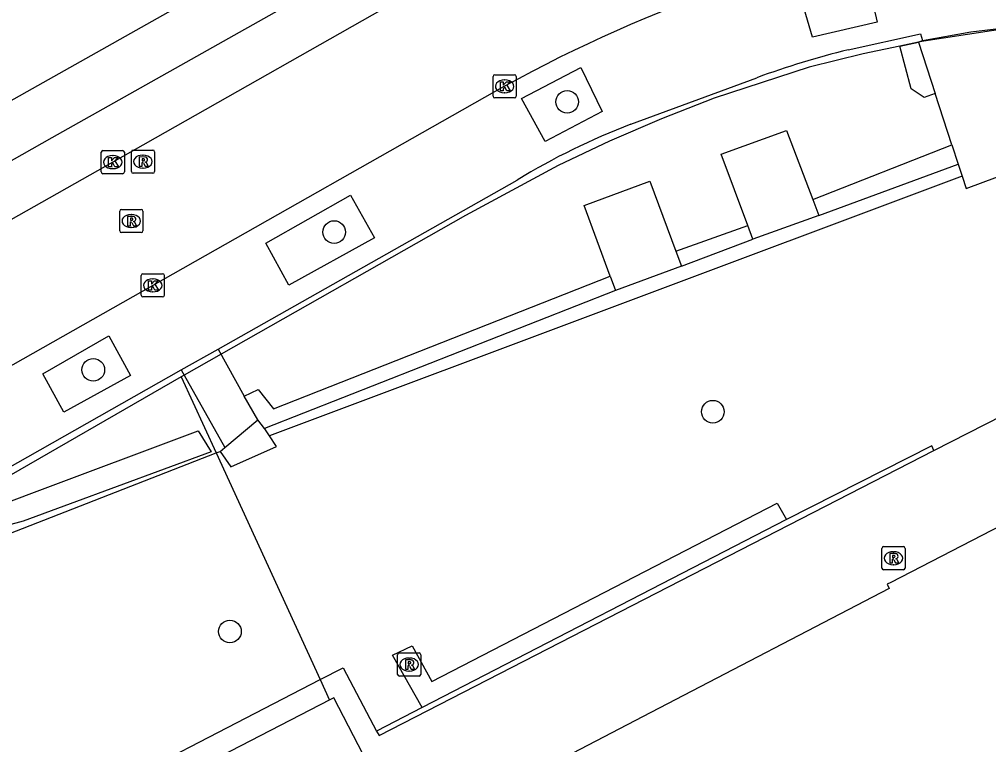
# Model space of a CAD drawing. Extents: x 160037 to 160839, y 385326 to 386441.
# Drawn here: x 160394.42 to 160436.25, y 386036.41 to 386067.72 of the extents above; entities that cross this region are included whole.
import ezdxf

# ---------------------------------------------------------------- set-up
doc = ezdxf.new("R2010")
doc.units = 0
for name, color, linetype in [('IMGEO_Boom', 7, 'Continuous'), ('IMGEO_Haag', 7, 'Continuous'), ('IMGEO_Hek', 7, 'Continuous'), ('IMGEO_Kolk', 7, 'Continuous'), ('IMGEO_Muur', 7, 'Continuous'), ('IMGEO_Pand', 7, 'Continuous'), ('IMGEO_Rijbaan_lokaal_open', 7, 'Continuous'), ('IMGEO_Rioolput', 7, 'Continuous'), ('IMGEO_Voetpad_gesloten', 7, 'Continuous'), ('IMGEO_Voetpad_open', 7, 'Continuous')]:
    doc.layers.add(name, color=color, linetype=linetype)

msp = doc.modelspace()

# ---------------------------------------------------------------- linework, layer by layer
at = {"layer": 'IMGEO_Boom'}
for centre in [(160418.06, 386064.164), (160408.003, 386058.54), (160397.608, 386052.588), (160424.35, 386050.783), (160403.505, 386041.289)]:
    msp.add_circle(centre, 0.489, dxfattribs=at)
at = {"layer": 'IMGEO_Haag'}
for points in [[(160433.949, 386064.522), (160433.474, 386064.35), (160432.91, 386064.719), (160432.415, 386066.57), (160433.226, 386066.743)], [(160428.66, 386059.944), (160434.67, 386062.307)], [(160428.921, 386059.257), (160434.945, 386061.465)], [(160422.748, 386057.72), (160425.855, 386058.83)], [(160422.992, 386057.063), (160426.076, 386058.237)], [(160404.122, 386051.46), (160404.728, 386051.737), (160405.391, 386050.913), (160419.922, 386056.638)], [(160420.152, 386056.014), (160404.993, 386050.06)], [(160392.649, 386045.543), (160387.824, 386043.274), (160387.621, 386043.599), (160388.74, 386044.465), (160392.347, 386046.283), (160394.958, 386047.267), (160402.134, 386049.961), (160402.701, 386049.05), (160394.581, 386046.056), (160392.649, 386045.543)]]:
    msp.add_lwpolyline(points, dxfattribs=at)
at = {"layer": 'IMGEO_Hek'}
for points in [[(160438.461, 386067.444), (160437.421, 386067.39), (160433.275, 386066.753), (160433.226, 386066.743), (160432.415, 386066.57), (160430.839, 386066.234), (160428.502, 386065.654), (160424.401, 386064.329), (160422.134, 386063.426), (160419.882, 386062.472), (160417.678, 386061.415), (160413.67, 386059.251), (160403.121, 386053.262), (160401.535, 386052.361)], [(160401.535, 386052.361), (160401.401, 386052.286), (160393.193, 386047.572), (160388.813, 386045.056), (160387.724, 386043.771), (160385.731, 386042.581), (160383.749, 386041.433), (160377.491, 386037.764), (160380.288, 386034.138), (160388.002, 386023.963)], [(160401.401, 386052.286), (160402.908, 386049.002), (160407.401, 386039.212), (160407.807, 386038.326)]]:
    msp.add_lwpolyline(points, dxfattribs=at)
at = {"layer": 'IMGEO_Kolk'}
for p, q in [((160414.862, 386064.407), (160414.862, 386065.259)), ((160414.937, 386065.333), (160415.789, 386065.333)), ((160415.863, 386065.259), (160415.863, 386064.407)), ((160415.35, 386065.113), (160415.375, 386065.113)), ((160415.789, 386064.333), (160414.937, 386064.333)), ((160415.373, 386064.553), (160415.348, 386064.553)), ((160397.946, 386061.134), (160397.946, 386061.986)), ((160398.021, 386062.06), (160398.873, 386062.06)), ((160398.434, 386061.84), (160398.459, 386061.84)), ((160398.947, 386061.986), (160398.947, 386061.134)), ((160398.873, 386061.06), (160398.021, 386061.06)), ((160398.457, 386061.28), (160398.432, 386061.28)), ((160399.672, 386055.812), (160399.672, 386056.664)), ((160399.747, 386056.738), (160400.599, 386056.738)), ((160400.16, 386056.518), (160400.185, 386056.518)), ((160400.673, 386056.664), (160400.673, 386055.812)), ((160400.183, 386055.958), (160400.158, 386055.958)), ((160400.599, 386055.738), (160399.747, 386055.738))]:
    msp.add_line(p, q, dxfattribs=at)
for points in [[(160414.862, 386064.407), (160414.862, 386065.259)], [(160414.937, 386065.333), (160415.789, 386065.333)], [(160415.863, 386065.259), (160415.863, 386064.407)], [(160415.183, 386065.033), (160415.306, 386065.033), (160415.306, 386064.882), (160415.436, 386065.033), (160415.6, 386065.033), (160415.454, 386064.882), (160415.607, 386064.633), (160415.455, 386064.633), (160415.37, 386064.797), (160415.306, 386064.73), (160415.306, 386064.633), (160415.183, 386064.633), (160415.183, 386065.033)], [(160415.789, 386064.333), (160414.937, 386064.333)], [(160397.946, 386061.134), (160397.946, 386061.986)], [(160398.021, 386062.06), (160398.873, 386062.06)], [(160398.947, 386061.986), (160398.947, 386061.134)], [(160398.267, 386061.76), (160398.39, 386061.76), (160398.39, 386061.609), (160398.52, 386061.76), (160398.684, 386061.76), (160398.538, 386061.609), (160398.691, 386061.36), (160398.539, 386061.36), (160398.454, 386061.524), (160398.39, 386061.457), (160398.39, 386061.36), (160398.267, 386061.36), (160398.267, 386061.76)], [(160398.873, 386061.06), (160398.021, 386061.06)], [(160399.672, 386055.812), (160399.672, 386056.664)], [(160399.747, 386056.738), (160400.599, 386056.738)], [(160399.993, 386056.438), (160400.116, 386056.438), (160400.116, 386056.287), (160400.246, 386056.438), (160400.41, 386056.438), (160400.264, 386056.287), (160400.417, 386056.038), (160400.265, 386056.038), (160400.18, 386056.202), (160400.116, 386056.135), (160400.116, 386056.038), (160399.993, 386056.038), (160399.993, 386056.438)], [(160400.673, 386056.664), (160400.673, 386055.812)], [(160400.599, 386055.738), (160399.747, 386055.738)]]:
    msp.add_lwpolyline(points, dxfattribs=at)
for centre, start, end in [((160414.939, 386065.257), 91.552, 178.448), ((160414.939, 386065.257), 91.552, 178.448), ((160415.787, 386065.257), 1.552, 88.448), ((160415.787, 386065.257), 1.552, 88.448), ((160414.939, 386064.409), 181.552, 268.448), ((160414.939, 386064.409), 181.552, 268.448), ((160415.787, 386064.409), 271.552, 358.448), ((160415.787, 386064.409), 271.552, 358.448), ((160398.023, 386061.984), 91.552, 178.448), ((160398.023, 386061.984), 91.552, 178.448), ((160398.871, 386061.984), 1.552, 88.448), ((160398.871, 386061.984), 1.552, 88.448), ((160398.023, 386061.136), 181.552, 268.448), ((160398.023, 386061.136), 181.552, 268.448), ((160398.871, 386061.136), 271.552, 358.448), ((160398.871, 386061.136), 271.552, 358.448), ((160399.749, 386056.662), 91.552, 178.448), ((160399.749, 386056.662), 91.552, 178.448), ((160400.597, 386056.662), 1.552, 88.448), ((160400.597, 386056.662), 1.552, 88.448), ((160399.749, 386055.814), 181.552, 268.448), ((160399.749, 386055.814), 181.552, 268.448), ((160400.597, 386055.814), 271.552, 358.448), ((160400.597, 386055.814), 271.552, 358.448)]:
    msp.add_arc(centre, 0.0765, start, end, dxfattribs=at)
for centre, major_axis, ratio, start_param, end_param in [((160415.349, 386064.833), (-0.387, 0.002), 0.722429, 4.712389, 7.853982), ((160415.374, 386064.833), (-0.39, 0.002), 0.717154, 1.570796, 4.712389), ((160398.433, 386061.56), (-0.387, 0.002), 0.722429, 4.712389, 7.853982), ((160398.458, 386061.56), (-0.39, 0.002), 0.717154, 1.570796, 4.712389), ((160400.159, 386056.238), (-0.387, 0.002), 0.722429, 4.712389, 7.853982), ((160400.184, 386056.238), (-0.39, 0.002), 0.717154, 1.570796, 4.712389)]:
    msp.add_ellipse(centre, major_axis=major_axis, ratio=ratio, start_param=start_param, end_param=end_param, dxfattribs=at)
at = {"layer": 'IMGEO_Muur'}
for points in [[(160433.894, 386049.103), (160433.796, 386049.302), (160427.535, 386046.123)], [(160409.833, 386036.994), (160409.942, 386036.793), (160433.894, 386049.103)], [(160427.535, 386046.123), (160411.805, 386038.009)], [(160411.805, 386038.009), (160409.833, 386036.994)]]:
    msp.add_lwpolyline(points, dxfattribs=at)
at = {"layer": 'IMGEO_Pand'}
msp.add_lwpolyline([(160446.685, 386034.566), (160446.434, 386035.048), (160443.566, 386040.554), (160445.258, 386041.435), (160441.641, 386048.379), (160432.032, 386043.413), (160431.868, 386043.328), (160431.96, 386043.15), (160421.676, 386037.792), (160411.151, 386032.31), (160407.996, 386038.424), (160407.822, 386038.334), (160396.238, 386032.358)], dxfattribs=at)
at = {"layer": 'IMGEO_Rijbaan_lokaal_open'}
for points in [[(160412.763, 386069.687), (160398.447, 386061.56), (160375.435, 386048.545), (160364.805, 386042.494)], [(160415.363, 386064.833), (160400.173, 386056.238), (160378.042, 386043.695), (160367.176, 386037.545), (160364.472, 386036.019)]]:
    msp.add_lwpolyline(points, dxfattribs=at)
msp.add_arc((160444.641, 386011.957), 60.441, 98.56954, 118.97396, dxfattribs=at)
at = {"layer": 'IMGEO_Rioolput'}
for p, q in [((160399.249, 386061.156), (160399.249, 386062.008)), ((160399.324, 386062.082), (160400.176, 386062.082)), ((160399.737, 386061.862), (160399.762, 386061.862)), ((160400.25, 386062.008), (160400.25, 386061.156)), ((160400.176, 386061.082), (160399.324, 386061.082)), ((160399.76, 386061.302), (160399.735, 386061.302)), ((160398.746, 386058.59), (160398.746, 386059.442)), ((160398.821, 386059.516), (160399.673, 386059.516)), ((160399.234, 386059.296), (160399.259, 386059.296)), ((160399.747, 386059.442), (160399.747, 386058.59)), ((160399.673, 386058.516), (160398.821, 386058.516)), ((160399.257, 386058.736), (160399.232, 386058.736)), ((160431.648, 386044.029), (160431.648, 386044.881)), ((160431.723, 386044.955), (160432.575, 386044.955)), ((160432.136, 386044.735), (160432.161, 386044.735)), ((160432.649, 386044.881), (160432.649, 386044.029)), ((160432.575, 386043.955), (160431.723, 386043.955)), ((160432.159, 386044.175), (160432.134, 386044.175)), ((160410.744, 386039.437), (160410.744, 386040.289)), ((160410.819, 386040.363), (160411.671, 386040.363)), ((160411.232, 386040.143), (160411.257, 386040.143)), ((160411.745, 386040.289), (160411.745, 386039.437)), ((160411.671, 386039.363), (160410.819, 386039.363)), ((160411.255, 386039.583), (160411.23, 386039.583))]:
    msp.add_line(p, q, dxfattribs=at)
for points in [[(160399.249, 386061.156), (160399.249, 386062.008)], [(160399.324, 386062.082), (160400.176, 386062.082)], [(160400.25, 386062.008), (160400.25, 386061.156)], [(160399.838, 386061.78), (160399.586, 386061.782), (160399.586, 386061.382)], [(160399.586, 386061.382), (160399.71, 386061.382), (160399.71, 386061.544), (160399.721, 386061.544)], [(160399.764, 386061.701), (160399.71, 386061.701), (160399.71, 386061.62)], [(160399.71, 386061.62), (160399.762, 386061.62)], [(160399.768, 386061.515), (160399.839, 386061.382), (160399.979, 386061.382), (160399.914, 386061.508)], [(160400.176, 386061.082), (160399.324, 386061.082)], [(160398.746, 386058.59), (160398.746, 386059.442)], [(160398.821, 386059.516), (160399.673, 386059.516)], [(160399.747, 386059.442), (160399.747, 386058.59)], [(160399.335, 386059.214), (160399.083, 386059.216), (160399.083, 386058.816)], [(160399.083, 386058.816), (160399.207, 386058.816), (160399.207, 386058.978), (160399.218, 386058.978)], [(160399.261, 386059.135), (160399.207, 386059.135), (160399.207, 386059.054)], [(160399.207, 386059.054), (160399.259, 386059.054)], [(160399.265, 386058.949), (160399.336, 386058.816), (160399.476, 386058.816), (160399.411, 386058.942)], [(160399.673, 386058.516), (160398.821, 386058.516)], [(160431.648, 386044.029), (160431.648, 386044.881)], [(160431.723, 386044.955), (160432.575, 386044.955)], [(160432.237, 386044.653), (160431.985, 386044.655), (160431.985, 386044.255)], [(160432.649, 386044.881), (160432.649, 386044.029)], [(160431.985, 386044.255), (160432.109, 386044.255), (160432.109, 386044.417), (160432.12, 386044.417)], [(160432.163, 386044.574), (160432.109, 386044.574), (160432.109, 386044.493)], [(160432.109, 386044.493), (160432.161, 386044.493)], [(160432.167, 386044.388), (160432.238, 386044.255), (160432.378, 386044.255), (160432.313, 386044.381)], [(160432.575, 386043.955), (160431.723, 386043.955)], [(160410.744, 386039.437), (160410.744, 386040.289)], [(160410.819, 386040.363), (160411.671, 386040.363)], [(160411.333, 386040.061), (160411.081, 386040.063), (160411.081, 386039.663)], [(160411.745, 386040.289), (160411.745, 386039.437)], [(160411.081, 386039.663), (160411.205, 386039.663), (160411.205, 386039.825), (160411.216, 386039.825)], [(160411.259, 386039.982), (160411.205, 386039.982), (160411.205, 386039.901)], [(160411.205, 386039.901), (160411.257, 386039.901)], [(160411.263, 386039.796), (160411.334, 386039.663), (160411.474, 386039.663), (160411.409, 386039.789)], [(160411.671, 386039.363), (160410.819, 386039.363)]]:
    msp.add_lwpolyline(points, dxfattribs=at)
for centre, radius, start, end in [((160399.326, 386062.006), 0.0765, 91.552, 178.448), ((160399.326, 386062.006), 0.0765, 91.552, 178.448), ((160400.174, 386062.006), 0.0765, 1.552, 88.448), ((160400.174, 386062.006), 0.0765, 1.552, 88.448), ((160399.72, 386061.491), 0.0533, 26.0293, 88.6989), ((160399.746, 386061.809), 0.19, 274.7715, 282.9687), ((160399.77, 386061.605), 0.0964, 77.0061, 93.1865), ((160399.784, 386061.662), 0.0378, 276.6634, 79.6772), ((160399.837, 386061.67), 0.109, 350.3612, 89.416), ((160399.835, 386061.67), 0.112, 277.5842, 350.9817), ((160399.819, 386061.455), 0.108, 29.5134, 73.7905), ((160399.326, 386061.158), 0.0765, 181.552, 268.448), ((160399.326, 386061.158), 0.0765, 181.552, 268.448), ((160400.174, 386061.158), 0.0765, 271.552, 358.448), ((160400.174, 386061.158), 0.0765, 271.552, 358.448), ((160398.823, 386059.44), 0.0765, 91.552, 178.448), ((160398.823, 386059.44), 0.0765, 91.552, 178.448), ((160399.671, 386059.44), 0.0765, 1.552, 88.448), ((160399.671, 386059.44), 0.0765, 1.552, 88.448), ((160399.217, 386058.925), 0.0533, 26.0293, 88.6989), ((160399.243, 386059.243), 0.19, 274.7715, 282.9687), ((160399.267, 386059.039), 0.0964, 77.0061, 93.1865), ((160399.281, 386059.096), 0.0378, 276.6634, 79.6772), ((160399.334, 386059.104), 0.109, 350.3612, 89.416), ((160399.332, 386059.104), 0.112, 277.5842, 350.9817), ((160399.316, 386058.889), 0.108, 29.5134, 73.7905), ((160398.823, 386058.592), 0.0765, 181.552, 268.448), ((160398.823, 386058.592), 0.0765, 181.552, 268.448), ((160399.671, 386058.592), 0.0765, 271.552, 358.448), ((160399.671, 386058.592), 0.0765, 271.552, 358.448), ((160431.725, 386044.879), 0.0765, 91.552, 178.448), ((160431.725, 386044.879), 0.0765, 91.552, 178.448), ((160432.236, 386044.543), 0.109, 350.3612, 89.416), ((160432.573, 386044.879), 0.0765, 1.552, 88.448), ((160432.573, 386044.879), 0.0765, 1.552, 88.448), ((160432.119, 386044.364), 0.0533, 26.0293, 88.6989), ((160432.145, 386044.682), 0.19, 274.7715, 282.9687), ((160432.169, 386044.478), 0.0964, 77.0061, 93.1865), ((160432.183, 386044.535), 0.0378, 276.6634, 79.6772), ((160432.234, 386044.543), 0.112, 277.5842, 350.9817), ((160432.218, 386044.328), 0.108, 29.5134, 73.7905), ((160431.725, 386044.031), 0.0765, 181.552, 268.448), ((160431.725, 386044.031), 0.0765, 181.552, 268.448), ((160432.573, 386044.031), 0.0765, 271.552, 358.448), ((160432.573, 386044.031), 0.0765, 271.552, 358.448), ((160410.821, 386040.287), 0.0765, 91.552, 178.448), ((160410.821, 386040.287), 0.0765, 91.552, 178.448), ((160411.332, 386039.951), 0.109, 350.3612, 89.416), ((160411.669, 386040.287), 0.0765, 1.552, 88.448), ((160411.669, 386040.287), 0.0765, 1.552, 88.448), ((160411.215, 386039.772), 0.0533, 26.0293, 88.6989), ((160411.241, 386040.09), 0.19, 274.7715, 282.9687), ((160411.265, 386039.886), 0.0964, 77.0061, 93.1865), ((160411.279, 386039.943), 0.0378, 276.6634, 79.6772), ((160411.33, 386039.951), 0.112, 277.5842, 350.9817), ((160411.314, 386039.736), 0.108, 29.5134, 73.7905), ((160410.821, 386039.439), 0.0765, 181.552, 268.448), ((160410.821, 386039.439), 0.0765, 181.552, 268.448), ((160411.669, 386039.439), 0.0765, 271.552, 358.448), ((160411.669, 386039.439), 0.0765, 271.552, 358.448)]:
    msp.add_arc(centre, radius, start, end, dxfattribs=at)
for centre, major_axis, ratio, start_param, end_param in [((160399.736, 386061.582), (-0.387, 0.002), 0.722429, 4.712389, 7.853982), ((160399.761, 386061.582), (-0.39, 0.002), 0.717154, 1.570796, 4.712389), ((160399.233, 386059.016), (-0.387, 0.002), 0.722429, 4.712389, 7.853982), ((160399.258, 386059.016), (-0.39, 0.002), 0.717154, 1.570796, 4.712389), ((160432.135, 386044.455), (-0.387, 0.002), 0.722429, 4.712389, 7.853982), ((160432.16, 386044.455), (-0.39, 0.002), 0.717154, 1.570796, 4.712389), ((160411.231, 386039.863), (-0.387, 0.002), 0.722429, 4.712389, 7.853982), ((160411.256, 386039.863), (-0.39, 0.002), 0.717154, 1.570796, 4.712389)]:
    msp.add_ellipse(centre, major_axis=major_axis, ratio=ratio, start_param=start_param, end_param=end_param, dxfattribs=at)
at = {"layer": 'IMGEO_Voetpad_gesloten'}
for points in [[(160435.113, 386060.947), (160435.287, 386060.415), (160438.602, 386061.657)], [(160435.113, 386060.947), (160405.206, 386049.742)], [(160433.894, 386049.103), (160441.315, 386052.893), (160445.697, 386044.429), (160450.761, 386047.43)], [(160403.288, 386049.243), (160404.709, 386050.437)], [(160404.993, 386050.06), (160404.709, 386050.437)], [(160403.082, 386049.07), (160403.546, 386048.405), (160405.511, 386049.281), (160405.206, 386049.742)], [(160405.206, 386049.742), (160405.177, 386049.786), (160405.008, 386050.041), (160404.993, 386050.06)], [(160388.683, 386043.452), (160402.908, 386049.002), (160403.082, 386049.07)], [(160403.082, 386049.07), (160403.288, 386049.243)], [(160411.805, 386038.009), (160410.523, 386040.264), (160411.364, 386040.679), (160412.223, 386039.13), (160427.133, 386046.833), (160427.535, 386046.123)], [(160395.783, 386033.199), (160407.401, 386039.212), (160408.397, 386039.728), (160409.833, 386036.994)]]:
    msp.add_lwpolyline(points, dxfattribs=at)
at = {"layer": 'IMGEO_Voetpad_open'}
for points in [[(160413.098, 386074.945), (160376.029, 386054.076), (160361.429, 386045.73), (160355.592, 386042.393)], [(160363.692, 386044.414), (160395.836, 386062.628), (160412.593, 386072.071)], [(160428.083, 386068.925), (160430.974, 386069.656), (160431.438, 386067.604), (160428.651, 386066.95), (160428.083, 386068.925)], [(160433.398, 386066.811), (160435.493, 386067.193), (160437.411, 386067.42)], [(160430.192, 386066.411), (160433.313, 386067.095), (160433.398, 386066.811)], [(160433.226, 386066.743), (160433.398, 386066.811)], [(160433.226, 386066.743), (160433.949, 386064.522)], [(160416.087, 386064.31), (160418.654, 386065.645), (160419.578, 386063.745), (160417.107, 386062.455), (160416.087, 386064.31)], [(160420.808, 386063.198), (160426.254, 386065.206)], [(160434.67, 386062.307), (160433.949, 386064.522)], [(160425.855, 386058.83), (160424.712, 386061.901), (160427.526, 386062.929), (160428.66, 386059.944)], [(160434.67, 386062.307), (160434.945, 386061.465)], [(160434.945, 386061.465), (160435.113, 386060.947)], [(160402.996, 386053.487), (160415.91, 386060.787)], [(160419.922, 386056.638), (160418.794, 386059.692), (160421.627, 386060.737), (160422.748, 386057.72)], [(160405.057, 386058.059), (160408.715, 386060.139), (160409.738, 386058.288), (160406.053, 386056.24), (160405.057, 386058.059)], [(160428.66, 386059.944), (160428.921, 386059.257)], [(160428.921, 386059.257), (160426.076, 386058.237)], [(160426.076, 386058.237), (160425.855, 386058.83)], [(160422.748, 386057.72), (160422.992, 386057.063)], [(160422.992, 386057.063), (160420.152, 386056.014)], [(160419.922, 386056.638), (160420.152, 386056.014)], [(160395.422, 386052.42), (160398.272, 386054.062), (160399.21, 386052.34), (160396.336, 386050.758), (160395.422, 386052.42)], [(160401.407, 386052.589), (160402.996, 386053.487)], [(160402.996, 386053.487), (160404.122, 386051.46)], [(160377.931, 386037.165), (160376.77, 386038.805), (160388.848, 386045.805), (160388.971, 386045.536), (160391.768, 386047.141), (160401.407, 386052.589)], [(160401.407, 386052.589), (160403.288, 386049.243)], [(160404.709, 386050.437), (160404.122, 386051.46)]]:
    msp.add_lwpolyline(points, dxfattribs=at)
for centre, radius, start, end in [((160439.14, 386030.132), 37.366, 103.8548, 110.1727), ((160431.541, 386035.212), 29.974, 110.9833, 121.4333)]:
    msp.add_arc(centre, radius, start, end, dxfattribs=at)

doc.saveas('drawing.dxf')
